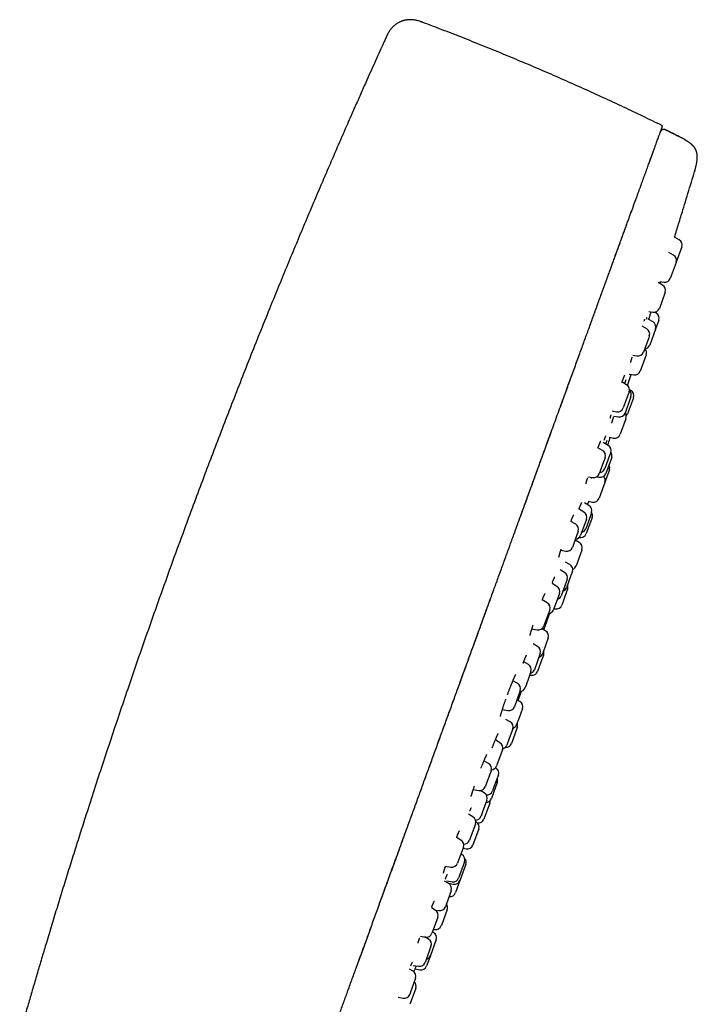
# Model space of a CAD drawing. Header units: millimetres. Extents: x 8 to 571, y 12 to 813.
# Tile 369 of 369: x 514 to 571, y 729 to 813. Entities that reach past the tile are written whole.
import ezdxf

# ---------------------------------------------------------------- set-up
doc = ezdxf.new("R2010")
doc.units = ezdxf.units.MM

msp = doc.modelspace()

# ---------------------------------------------------------------- linework, layer by layer
at = {"color": 7, "linetype": 'Continuous', "lineweight": 30}
for p, q in [((544.766, 811.264), (544.767, 811.268)), ((568.101, 803.222), (568.097, 803.21)), ((568.113, 803.255), (568.125, 803.28)), ((569.725, 802.805), (569.725, 802.806)), ((567.069, 800.385), (567.077, 800.407)), ((571.012, 799.865), (571.004, 799.846)), ((565.81, 796.927), (565.835, 796.995)), ((565.33, 795.609), (565.361, 795.694)), ((565.459, 795.962), (565.483, 796.028)), ((565.063, 794.875), (565.102, 794.981)), ((565.199, 795.247), (565.237, 795.352)), ((564.751, 794.017), (564.82, 794.206)), ((564.924, 794.493), (564.963, 794.598)), ((569.702, 794.064), (569.298, 794.297)), ((569.229, 792.762), (568.828, 792.993)), ((569.921, 793.457), (569.448, 792.158)), ((569.922, 793.46), (569.921, 793.457)), ((569.448, 792.158), (569.438, 792.13)), ((569.438, 792.13), (568.949, 790.785)), ((568.05, 790.524), (568.392, 790.464)), ((568.298, 790.206), (567.91, 790.43)), ((568.49, 789.525), (568.018, 788.229)), ((568.518, 789.602), (568.49, 789.525)), ((567.118, 787.968), (567.462, 787.908)), ((567.486, 787.076), (567.077, 787.32)), ((567.759, 787.825), (567.624, 787.906)), ((567.972, 787.225), (567.7, 786.476)), ((566.945, 786.487), (566.568, 786.705)), ((567.693, 786.458), (567.2, 785.103)), ((567.7, 786.476), (567.693, 786.458)), ((567.111, 785.736), (566.665, 784.51)), ((567.165, 785.883), (567.111, 785.736)), ((565.76, 784.25), (566.108, 784.189)), ((566.87, 784.198), (566.395, 782.893)), ((566.895, 784.266), (566.87, 784.198)), ((560.934, 783.53), (560.962, 783.606)), ((565.304, 781.676), (565.608, 782.609)), ((565.459, 782.633), (565.846, 782.57)), ((565.217, 781.741), (564.841, 781.958)), ((565.582, 781.241), (565.467, 781.306)), ((565.351, 780.9), (564.937, 779.764)), ((565.545, 780.556), (565.1, 779.333)), ((565.805, 780.628), (565.308, 779.261)), ((565.437, 781.137), (565.351, 780.9)), ((565.599, 780.706), (565.545, 780.556)), ((565.807, 780.634), (565.805, 780.628)), ((564.015, 779.507), (564.381, 779.443)), ((564.15, 779.075), (564.55, 779.01)), ((565.156, 778.844), (564.677, 777.528)), ((565.177, 778.901), (565.156, 778.844)), ((559.057, 778.374), (559.1, 778.492)), ((563.757, 777.276), (564.114, 777.208)), ((563.178, 776.138), (562.791, 776.362)), ((563.664, 776.574), (563.249, 776.822)), ((563.398, 775.534), (563.273, 775.191)), ((563.783, 775.716), (563.378, 774.601)), ((563.906, 775.41), (563.462, 774.191)), ((563.877, 775.974), (563.783, 775.716)), ((563.962, 775.564), (563.906, 775.41)), ((563.273, 775.191), (562.898, 774.162)), ((561.947, 773.91), (562.342, 773.84)), ((562.695, 773.909), (562.899, 773.871)), ((563.765, 774.496), (563.385, 773.453)), ((563.37, 773.412), (562.886, 772.081)), ((563.385, 773.453), (563.37, 773.412)), ((562.028, 771.476), (561.64, 771.694)), ((561.914, 771.54), (562.01, 771.822)), ((561.97, 771.83), (562.319, 771.761)), ((561.602, 770.908), (561.185, 771.157)), ((562.148, 770.579), (561.754, 769.496)), ((562.253, 770.869), (562.148, 770.579)), ((562.293, 770.451), (562.234, 770.29)), ((560.901, 769.882), (560.497, 770.115)), ((561.674, 769.92), (561.315, 768.935)), ((561.815, 770.308), (561.674, 769.92)), ((562.234, 770.29), (561.793, 769.078)), ((560.953, 768.816), (560.621, 767.905)), ((561.121, 769.278), (560.953, 768.816)), ((561.208, 768.762), (561.226, 768.759)), ((555.259, 767.937), (555.293, 768.032)), ((561.206, 768.319), (560.856, 768.513)), ((560.869, 768.506), (560.905, 768.611)), ((559.635, 767.659), (560.064, 767.584)), ((561.423, 767.683), (560.934, 766.338)), ((561.434, 767.71), (561.423, 767.683)), ((554.845, 766.799), (554.903, 766.959)), ((560.39, 766.46), (560.022, 766.662)), ((554.347, 765.431), (554.501, 765.854)), ((559.952, 765.773), (559.569, 765.988)), ((560.494, 765.508), (560.119, 764.478)), ((560.618, 765.851), (560.494, 765.508)), ((559.303, 764.592), (558.888, 764.84)), ((560.011, 764.709), (559.678, 763.793)), ((560.178, 765.166), (560.011, 764.709)), ((559.516, 763.992), (559.322, 763.458)), ((560.128, 764.124), (559.715, 762.988)), ((560.215, 764.361), (560.128, 764.124)), ((558.468, 763.198), (558.055, 763.437)), ((559.322, 763.458), (559.017, 762.619)), ((558.474, 762.005), (558.188, 761.221)), ((558.688, 762.594), (558.474, 762.005)), ((559.042, 762.69), (559.149, 762.669)), ((557.177, 760.98), (557.632, 760.9)), ((558.336, 760.817), (558.018, 760.992)), ((557.663, 759.484), (557.29, 759.694)), ((558.358, 759.641), (558.065, 758.836)), ((558.565, 760.208), (558.358, 759.641)), ((557.889, 758.877), (557.656, 758.237)), ((558.164, 758.726), (557.949, 758.137)), ((556.882, 757.943), (556.477, 758.185)), ((557.656, 758.237), (557.389, 757.504)), ((557.949, 758.137), (557.664, 757.353)), ((557.096, 757.343), (556.846, 756.656)), ((556.991, 757.054), (557.098, 757.034)), ((555.968, 756.328), (555.561, 756.563)), ((556.846, 756.656), (556.596, 755.97)), ((556.188, 755.724), (555.926, 755.005)), ((556.014, 754.887), (556.302, 755.674)), ((550.435, 754.685), (550.493, 754.844)), ((555.926, 755.005), (555.688, 754.351)), ((556.15, 754.813), (555.905, 754.947)), ((554.663, 754.112), (555.131, 754.03)), ((556.379, 754.203), (556.086, 753.398)), ((555.331, 753.076), (554.967, 753.28)), ((556.086, 753.398), (555.879, 752.831)), ((555.556, 752.469), (555.255, 751.643)), ((555.932, 752.594), (555.578, 751.623)), ((549.185, 751.25), (549.386, 751.803)), ((554.462, 751.294), (554.068, 751.529)), ((555.255, 751.643), (555.056, 751.096)), ((555.578, 751.623), (555.432, 751.221)), ((554.676, 750.693), (554.37, 749.854)), ((553.49, 749.52), (553.1, 749.745)), ((554.37, 749.854), (554.176, 749.32)), ((553.71, 748.916), (553.401, 748.068)), ((554.096, 749.17), (554.091, 749.173)), ((553.401, 748.068), (553.21, 747.543)), ((554.228, 747.912), (553.768, 746.648)), ((554.325, 748.561), (553.951, 747.531)), ((552.186, 747.304), (552.653, 747.222)), ((553.128, 747.023), (552.784, 747.216)), ((553.951, 747.531), (553.826, 747.188)), ((547.292, 746.05), (547.347, 746.199)), ((553.353, 746.416), (552.988, 745.414)), ((553.592, 746.167), (553.093, 744.794)), ((553.768, 746.648), (553.728, 746.54)), ((552.988, 745.414), (552.854, 745.043)), ((546.909, 744.997), (546.968, 745.159)), ((552.163, 744.978), (551.783, 745.205)), ((552.422, 744.57), (552.406, 744.579)), ((552.377, 744.377), (552.019, 743.393)), ((552.651, 743.961), (552.21, 742.748)), ((551.124, 743.02), (550.762, 743.229)), ((552.019, 743.393), (551.877, 743.004)), ((552.21, 742.748), (552.151, 742.588)), ((551.344, 742.416), (550.99, 741.445)), ((551.31, 742.323), (551.585, 742.268)), ((550.99, 741.445), (550.844, 741.044)), ((551.443, 741.169), (551.023, 740.014)), ((551.218, 741.776), (551.129, 741.826)), ((549.838, 740.801), (550.288, 740.722)), ((551.558, 740.958), (551.074, 739.627)), ((550.101, 739.312), (549.738, 739.529)), ((549.943, 739.558), (550.381, 739.475)), ((551.059, 739.585), (550.679, 738.543)), ((551.023, 740.014), (550.944, 739.796)), ((551.074, 739.627), (551.059, 739.585)), ((550.315, 738.711), (549.909, 737.597)), ((550.086, 739.346), (550.492, 739.266)), ((550.112, 739.303), (550.126, 739.338)), ((548.956, 737.064), (548.624, 737.256)), ((548.951, 737.067), (549.266, 737.016)), ((549.968, 737.115), (549.504, 735.842)), ((549.909, 737.597), (549.815, 737.339)), ((549.176, 736.46), (548.781, 735.375)), ((543.403, 735.363), (543.52, 735.686)), ((548.781, 735.375), (548.676, 735.087)), ((548.811, 735.163), (548.722, 735.213)), ((548.805, 735.441), (548.905, 735.422)), ((549.504, 735.842), (549.468, 735.742)), ((543.202, 734.811), (543.228, 734.884)), ((547.687, 734.842), (548.12, 734.766)), ((548.379, 734.58), (548.047, 734.779)), ((549.036, 734.556), (548.546, 733.208)), ((548.593, 733.98), (548.147, 732.757)), ((542.495, 732.868), (542.604, 733.168)), ((548.147, 732.757), (548.093, 732.607)), ((548.537, 733.183), (548.218, 732.308)), ((548.546, 733.208), (548.537, 733.183)), ((542.363, 732.506), (542.403, 732.616)), ((547.064, 731.866), (546.752, 732.046)), ((547.067, 732.361), (547.544, 732.284)), ((547.245, 732.066), (547.655, 731.988)), ((547.284, 731.262), (546.853, 730.079)), ((547.297, 730.42), (546.822, 729.115)), ((545.802, 729.643), (546.228, 729.568)), ((546.853, 730.079), (546.784, 729.889)), ((546.822, 729.115), (546.797, 729.047))]:
    msp.add_line(p, q, dxfattribs=at)
for centre, radius, start, end in [((466.408, 595.436), 231.703, 63.51678, 63.84936), ((569.452, 793.631), 0.5, 340, 60), ((568.979, 792.329), 0.5, 340, 60), ((568.479, 790.956), 0.5, 260, 340), ((568.048, 789.773), 0.5, 340, 60), ((567.549, 788.4), 0.5, 260, 340), ((567.502, 787.396), 0.5, 340, 59.15568), ((566.695, 786.054), 0.5, 340, 60), ((567.23, 786.647), 0.5, 340, 59.15568), ((566.425, 784.437), 0.5, 340, 46.42182), ((566.73, 785.274), 0.5, 277.00117, 340), ((566.195, 784.681), 0.5, 260, 340), ((565.926, 783.064), 0.5, 260.84432, 340), ((564.967, 781.308), 0.5, 340, 60), ((565.13, 780.877), 0.5, 340, 48.05476), ((565.338, 780.805), 0.5, 340, 60.72539), ((564.468, 779.935), 0.5, 260, 340), ((564.63, 779.504), 0.5, 260.84432, 340), ((564.707, 779.072), 0.5, 340, 35.9442), ((564.838, 779.432), 0.5, 317.46094, 340), ((564.207, 777.699), 0.5, 259.27461, 340), ((563.407, 776.145), 0.5, 340, 59.15568), ((562.928, 775.705), 0.5, 340, 60), ((563.492, 775.735), 0.5, 340, 36.44326), ((562.908, 774.772), 0.5, 273.57818, 340), ((563.295, 774.667), 0.5, 340, 30.20818), ((562.428, 774.333), 0.5, 260, 340), ((562.992, 774.362), 0.5, 259.27461, 340), ((562.916, 773.624), 0.5, 340, 41.89475), ((562.416, 772.252), 0.5, 258.81619, 340), ((561.783, 771.04), 0.5, 340, 60.72539), ((561.345, 770.479), 0.5, 340, 59.15568), ((561.823, 770.622), 0.5, 340, 30.21154), ((560.651, 769.449), 0.5, 340, 60), ((560.845, 769.106), 0.5, 273.57818, 340), ((561.323, 769.249), 0.5, 258.81619, 340), ((561.284, 769.667), 0.5, 284.0558, 340), ((560.151, 768.076), 0.5, 260, 340), ((560.964, 767.881), 0.5, 340, 61.01859), ((560.149, 766.022), 0.5, 340, 61.18381), ((560.464, 766.509), 0.5, 291.60079, 340), ((559.708, 765.337), 0.5, 340, 60.72539), ((559.046, 764.163), 0.5, 340, 59.15568), ((559.745, 764.532), 0.5, 340, 22.26858), ((559.208, 763.964), 0.5, 284.0558, 340), ((559.649, 764.649), 0.5, 289.79182, 340), ((558.218, 762.765), 0.5, 340, 60), ((559.245, 763.159), 0.5, 258.98141, 340), ((558.547, 762.79), 0.5, 273.57818, 340), ((557.719, 761.392), 0.5, 260, 340), ((558.095, 760.379), 0.5, 340, 61.18381), ((557.419, 759.048), 0.5, 340, 60.72539), ((557.595, 759.007), 0.5, 289.79182, 340), ((557.694, 758.897), 0.5, 340, 22.26858), ((556.626, 757.514), 0.5, 340, 59.15568), ((556.919, 757.675), 0.5, 284.0558, 340), ((557.194, 757.524), 0.5, 258.98141, 340), ((555.718, 755.895), 0.5, 340, 60), ((556.126, 756.141), 0.5, 273.57818, 340), ((555.909, 754.374), 0.5, 340, 61.18381), ((555.218, 754.522), 0.5, 260, 340), ((555.086, 752.64), 0.5, 340, 60.72539), ((555.41, 753.002), 0.5, 289.19586, 340), ((555.462, 752.765), 0.5, 340, 22.26858), ((554.206, 750.864), 0.5, 340, 59.15568), ((554.962, 751.392), 0.5, 265.1502, 340), ((554.587, 751.267), 0.5, 282.95873, 340), ((553.24, 749.087), 0.5, 340, 60), ((553.706, 749.491), 0.5, 272.80073, 340), ((553.855, 748.732), 0.5, 340, 61.18381), ((553.758, 748.083), 0.5, 340, 22.26858), ((552.74, 747.714), 0.5, 260, 340), ((552.883, 746.587), 0.5, 340, 60.72539), ((553.356, 747.359), 0.5, 263.72665, 340), ((553.258, 746.711), 0.5, 272.33368, 340), ((553.123, 746.338), 0.5, 340, 3.3554), ((551.907, 744.548), 0.5, 340, 59.15568), ((552.384, 745.214), 0.5, 269.42747, 340), ((552.181, 744.132), 0.5, 340, 61.18381), ((552.623, 744.965), 0.5, 261.46231, 340), ((550.874, 742.587), 0.5, 340, 60), ((551.407, 743.175), 0.5, 265.24366, 340), ((551.682, 742.759), 0.5, 258.81619, 340), ((550.973, 741.34), 0.5, 340, 60.72539), ((551.088, 741.129), 0.5, 340, 42.54492), ((550.374, 741.215), 0.5, 260, 340), ((550.474, 739.967), 0.5, 259.27461, 340), ((550.589, 739.756), 0.5, 258.81619, 340), ((549.845, 738.882), 0.5, 340, 59.15568), ((550.209, 738.714), 0.5, 261.53696, 340), ((548.706, 736.631), 0.5, 340, 60), ((549.345, 737.51), 0.5, 260.84432, 340), ((549.498, 737.286), 0.5, 340, 35.9442), ((548.998, 735.913), 0.5, 259.27461, 340), ((548.207, 735.258), 0.5, 260, 340), ((548.123, 734.151), 0.5, 340, 59.15568), ((548.567, 734.727), 0.5, 340, 60.72539), ((548.067, 733.354), 0.5, 284.0558, 340), ((546.814, 731.433), 0.5, 340, 60), ((547.623, 732.778), 0.5, 260.84432, 340), ((547.748, 732.479), 0.5, 259.27461, 340), ((546.827, 730.591), 0.5, 340, 46.42182), ((546.315, 730.06), 0.5, 260, 340)]:
    msp.add_arc(centre, radius, start, end, dxfattribs=at)
for points, knots in [([(547.912, 812.545), (547.897, 812.55), (547.872, 812.559), (547.839, 812.572), (547.815, 812.581), (547.794, 812.588), (547.753, 812.603), (547.668, 812.633), (547.544, 812.674), (547.399, 812.714), (547.257, 812.745), (547.115, 812.767), (546.975, 812.78), (546.833, 812.784), (546.692, 812.779), (546.569, 812.766), (546.464, 812.75), (546.375, 812.732), (546.281, 812.709), (546.186, 812.681), (546.091, 812.648), (545.997, 812.611), (545.898, 812.566), (545.796, 812.513), (545.692, 812.451), (545.585, 812.38), (545.479, 812.298), (545.375, 812.206), (545.272, 812.102), (545.175, 811.988), (545.082, 811.862), (544.996, 811.727), (544.915, 811.582), (544.84, 811.428), (544.792, 811.322), (544.767, 811.268)], [0, 0, 0, 0, 0.011915, 0.020946, 0.027166, 0.032602, 0.038174, 0.061102, 0.102309, 0.139759, 0.178562, 0.215037, 0.251837, 0.288632, 0.325394, 0.362077, 0.38494, 0.40781, 0.432745, 0.460658, 0.485121, 0.511457, 0.539631, 0.569596, 0.601291, 0.634646, 0.669583, 0.706023, 0.743896, 0.783146, 0.823744, 0.865686, 0.909, 0.953739, 1, 1, 1, 1]), ([(568.215, 803.796), (567.696, 804.049), (566.617, 804.574), (564.971, 805.354), (563.279, 806.14), (561.58, 806.913), (559.875, 807.672), (558.164, 808.417), (556.448, 809.148), (554.725, 809.866), (552.997, 810.57), (551.263, 811.259), (549.568, 811.919), (548.449, 812.341), (547.911, 812.544)], [0, 0, 0, 0, 0.078345, 0.162703, 0.247071, 0.331447, 0.415826, 0.500208, 0.584588, 0.668964, 0.753334, 0.837694, 0.922043, 1, 1, 1, 1]), ([(544.767, 811.268), (544.718, 811.159), (544.542, 810.77), (544.241, 810.105), (543.867, 809.274), (543.497, 808.449), (543.092, 807.544), (542.654, 806.56), (542.182, 805.496), (541.661, 804.314), (541.09, 803.011), (540.469, 801.584), (539.848, 800.147), (539.188, 798.606), (538.488, 796.962), (537.752, 795.216), (537.019, 793.463), (536.291, 791.707), (535.57, 789.952), (534.809, 788.083), (534.01, 786.103), (533.175, 784.007), (532.348, 781.913), (531.529, 779.815), (530.722, 777.726), (529.927, 775.644), (529.142, 773.568), (528.364, 771.488), (527.517, 769.198), (526.605, 766.698), (525.631, 763.988), (524.67, 761.276), (523.723, 758.562), (522.856, 756.042), (522.067, 753.715), (521.351, 751.581), (520.643, 749.441), (519.941, 747.293), (519.311, 745.341), (518.751, 743.587), (518.259, 742.034), (517.772, 740.479), (517.289, 738.924), (516.812, 737.372), (516.34, 735.825), (515.909, 734.395), (515.516, 733.082), (515.16, 731.884), (514.808, 730.689), (514.459, 729.494), (514.112, 728.296), (513.827, 727.309), (513.66, 726.721), (513.606, 726.535)], [0, 0, 0, 0, 0.00398, 0.014152, 0.024236, 0.034243, 0.044185, 0.057126, 0.07, 0.082835, 0.100008, 0.11722, 0.134533, 0.151971, 0.172862, 0.193852, 0.214895, 0.235946, 0.256957, 0.277891, 0.302915, 0.327865, 0.352775, 0.377679, 0.402609, 0.427133, 0.451689, 0.476268, 0.500863, 0.532744, 0.564619, 0.596472, 0.628283, 0.660035, 0.684943, 0.709848, 0.734782, 0.75978, 0.784874, 0.802871, 0.820906, 0.838952, 0.856979, 0.874958, 0.89286, 0.910657, 0.924549, 0.938368, 0.952145, 0.965914, 0.979706, 0.993553, 1, 1, 1, 1]), ([(553.533, 763.197), (553.666, 763.56), (553.922, 764.264), (554.302, 765.309), (554.674, 766.33), (555.045, 767.35), (555.416, 768.37), (555.787, 769.389), (556.168, 770.437), (556.56, 771.513), (556.962, 772.618), (557.364, 773.721), (557.765, 774.823), (558.119, 775.796), (558.426, 776.64), (558.688, 777.358), (558.948, 778.075), (559.208, 778.789), (559.467, 779.5), (559.713, 780.176), (559.946, 780.815), (560.165, 781.417), (560.384, 782.018), (560.601, 782.615), (560.817, 783.209), (561.032, 783.8), (561.24, 784.37), (561.44, 784.92), (561.633, 785.451), (561.825, 785.977), (562.015, 786.499), (562.203, 787.016), (562.386, 787.52), (562.565, 788.011), (562.739, 788.49), (562.911, 788.963), (563.082, 789.43), (563.25, 789.892), (563.415, 790.347), (563.579, 790.796), (563.742, 791.246), (563.906, 791.695), (564.069, 792.143), (564.229, 792.583), (564.386, 793.015), (564.54, 793.437), (564.69, 793.85), (564.837, 794.254), (564.98, 794.647), (565.12, 795.031), (565.256, 795.404), (565.388, 795.767), (565.514, 796.114), (565.634, 796.444), (565.749, 796.759), (565.86, 797.065), (565.968, 797.361), (566.071, 797.645), (566.17, 797.916), (566.265, 798.176), (566.356, 798.426), (566.444, 798.669), (566.529, 798.902), (566.616, 799.14), (566.704, 799.382), (566.792, 799.624), (566.876, 799.856), (566.957, 800.078), (567.035, 800.291), (567.109, 800.495), (567.179, 800.688), (567.246, 800.872), (567.309, 801.046), (567.369, 801.21), (567.429, 801.374), (567.488, 801.537), (567.546, 801.697), (567.6, 801.845), (567.651, 801.984), (567.698, 802.114), (567.752, 802.263), (567.812, 802.426), (567.874, 802.598), (567.932, 802.756), (567.984, 802.899), (568.031, 803.029), (568.074, 803.147), (568.112, 803.253), (568.147, 803.346), (568.176, 803.428), (568.201, 803.496), (568.221, 803.551), (568.237, 803.595), (568.249, 803.629), (568.258, 803.653), (568.264, 803.668), (568.264, 803.67), (568.265, 803.671)], [0, 0, 0, 0, 0.015436, 0.029916, 0.044398, 0.058881, 0.073365, 0.087849, 0.102332, 0.118097, 0.133862, 0.149627, 0.165391, 0.181155, 0.191477, 0.201799, 0.212121, 0.222445, 0.232768, 0.243089, 0.251936, 0.260781, 0.269626, 0.278472, 0.287321, 0.29617, 0.305019, 0.31313, 0.321239, 0.329348, 0.337456, 0.345566, 0.353677, 0.361419, 0.369162, 0.376905, 0.384646, 0.392387, 0.400126, 0.407866, 0.415608, 0.423719, 0.431831, 0.439942, 0.448054, 0.456166, 0.464279, 0.472391, 0.4805, 0.488608, 0.496714, 0.504821, 0.512929, 0.520573, 0.528219, 0.535866, 0.543514, 0.551162, 0.558522, 0.565881, 0.573241, 0.5806, 0.587958, 0.595315, 0.603984, 0.612651, 0.62132, 0.629989, 0.638836, 0.647683, 0.65653, 0.665377, 0.674222, 0.68307, 0.691918, 0.702242, 0.712567, 0.722891, 0.733212, 0.743531, 0.753852, 0.77007, 0.786289, 0.802508, 0.818308, 0.834112, 0.849915, 0.865715, 0.881513, 0.89731, 0.913108, 0.92759, 0.942071, 0.956554, 0.971036, 0.985519, 1, 1, 1, 1]), ([(568.527, 803.42), (568.509, 803.427), (568.475, 803.442), (568.423, 803.45), (568.376, 803.451), (568.337, 803.446), (568.305, 803.437), (568.28, 803.428), (568.261, 803.419), (568.247, 803.412), (568.237, 803.406), (568.229, 803.401), (568.222, 803.396), (568.212, 803.389), (568.201, 803.38), (568.188, 803.369), (568.177, 803.357), (568.165, 803.345), (568.155, 803.332), (568.146, 803.319), (568.138, 803.306), (568.13, 803.293), (568.126, 803.285), (568.124, 803.281)], [0, 0, 0, 0, 0.059024, 0.113849, 0.162619, 0.204012, 0.237323, 0.264426, 0.286144, 0.302448, 0.313388, 0.322274, 0.331787, 0.342447, 0.368541, 0.402392, 0.451563, 0.512464, 0.58539, 0.670514, 0.767946, 0.877757, 1, 1, 1, 1]), ([(568.264, 803.669), (568.266, 803.674), (568.27, 803.686), (568.274, 803.704), (568.274, 803.724), (568.269, 803.744), (568.26, 803.762), (568.247, 803.777), (568.232, 803.789), (568.221, 803.794), (568.215, 803.797)], [0, 0, 0, 0, 0.117952, 0.239297, 0.36634, 0.498111, 0.630489, 0.758928, 0.881561, 1, 1, 1, 1]), ([(569.738, 802.815), (569.535, 802.916), (569.131, 803.117), (568.727, 803.316), (568.526, 803.415)], [0, 0, 0, 0, 0.503183, 1, 1, 1, 1]), ([(571.009, 799.86), (571.021, 799.898), (571.043, 799.973), (571.073, 800.081), (571.1, 800.181), (571.124, 800.274), (571.146, 800.368), (571.167, 800.463), (571.187, 800.559), (571.204, 800.656), (571.219, 800.753), (571.231, 800.851), (571.238, 800.94), (571.243, 801.02), (571.245, 801.101), (571.243, 801.183), (571.237, 801.265), (571.229, 801.337), (571.219, 801.399), (571.208, 801.454), (571.195, 801.503), (571.18, 801.555), (571.16, 801.614), (571.132, 801.683), (571.099, 801.751), (571.062, 801.817), (571.021, 801.88), (570.972, 801.948), (570.921, 802.01), (570.869, 802.066), (570.818, 802.118), (570.761, 802.171), (570.696, 802.228), (570.623, 802.286), (570.545, 802.345), (570.463, 802.402), (570.376, 802.46), (570.278, 802.521), (570.178, 802.58), (570.075, 802.639), (569.97, 802.696), (569.855, 802.757), (569.773, 802.798), (569.731, 802.819)], [0, 0, 0, 0, 0.032899, 0.06313, 0.090995, 0.116755, 0.140632, 0.169373, 0.195584, 0.219575, 0.24918, 0.275688, 0.299544, 0.321108, 0.340674, 0.365633, 0.387565, 0.406891, 0.423927, 0.438908, 0.452007, 0.46525, 0.482817, 0.502713, 0.525089, 0.543671, 0.564004, 0.586355, 0.611086, 0.629126, 0.648607, 0.669739, 0.692772, 0.718008, 0.745807, 0.771459, 0.799543, 0.830433, 0.864578, 0.894044, 0.926174, 0.961343, 1, 1, 1, 1]), ([(571.012, 799.865), (571.025, 799.911), (571.051, 799.998), (571.086, 800.125), (571.117, 800.243), (571.144, 800.354), (571.167, 800.458), (571.187, 800.556), (571.204, 800.649), (571.22, 800.752), (571.234, 800.863), (571.244, 800.983), (571.247, 801.094), (571.245, 801.204), (571.236, 801.314), (571.219, 801.424), (571.194, 801.527), (571.161, 801.626), (571.121, 801.72), (571.074, 801.807), (571.023, 801.888), (570.967, 801.963), (570.904, 802.038), (570.833, 802.112), (570.754, 802.187), (570.664, 802.263), (570.572, 802.333), (570.478, 802.4), (570.384, 802.462), (570.281, 802.527), (570.176, 802.589), (570.071, 802.648), (569.967, 802.705), (569.853, 802.765), (569.774, 802.804), (569.733, 802.825)], [0, 0, 0, 0, 0.038295, 0.073771, 0.10674, 0.137473, 0.166206, 0.193147, 0.21848, 0.242366, 0.277326, 0.309571, 0.339533, 0.367595, 0.398999, 0.428727, 0.457278, 0.485122, 0.51272, 0.540528, 0.564882, 0.590022, 0.616258, 0.643911, 0.673331, 0.704898, 0.739041, 0.767392, 0.797816, 0.830604, 0.866091, 0.896121, 0.928276, 0.962807, 1, 1, 1, 1]), ([(567.12, 800.525), (567.127, 800.546), (567.157, 800.629), (567.206, 800.762), (567.265, 800.925), (567.321, 801.077), (567.369, 801.211), (567.398, 801.29), (567.41, 801.324)], [0, 0, 0, 0, 0.06838, 0.26339, 0.458565, 0.653932, 0.84951, 1, 1, 1, 1]), ([(569.312, 794.289), (569.428, 794.666), (569.665, 795.438), (569.997, 796.521), (570.308, 797.543), (570.595, 798.488), (570.83, 799.263), (570.969, 799.723), (571.011, 799.866)], [0, 0, 0, 0, 0.203082, 0.415284, 0.583266, 0.752628, 0.923624, 1, 1, 1, 1]), ([(565.919, 797.226), (565.931, 797.26), (565.977, 797.385), (566.02, 797.503), (566.051, 797.589)], [0, 0, 0, 0, 0.270153, 1, 1, 1, 1]), ([(565.583, 796.304), (565.592, 796.328), (565.639, 796.458), (565.685, 796.582), (565.721, 796.683)], [0, 0, 0, 0, 0.1836555, 1, 1, 1, 1]), ([(562.141, 786.845), (562.199, 787.006), (562.32, 787.339), (562.502, 787.838), (562.686, 788.343), (562.867, 788.842), (563.046, 789.334), (563.223, 789.819), (563.398, 790.299), (563.57, 790.772), (563.735, 791.225), (563.893, 791.659), (564.043, 792.073), (564.191, 792.48), (564.337, 792.879), (564.479, 793.269), (564.592, 793.579), (564.656, 793.756), (564.676, 793.81)], [0, 0, 0, 0, 0.06253, 0.12981, 0.19702, 0.264189, 0.331349, 0.398532, 0.465797, 0.533271, 0.600912, 0.663013, 0.725159, 0.787308, 0.849416, 0.911441, 0.973345, 1, 1, 1, 1]), ([(568.08, 790.332), (568.086, 790.351), (568.104, 790.41), (568.123, 790.469), (568.135, 790.509)], [0, 0, 0, 0, 0.31544, 1, 1, 1, 1]), ([(566.73, 787.152), (566.736, 787.166), (566.747, 787.196), (566.761, 787.231), (566.772, 787.26), (566.781, 787.282), (566.788, 787.298), (566.792, 787.308), (566.795, 787.314), (566.796, 787.317), (566.796, 787.316), (566.796, 787.316)], [0, 0, 0, 0, 0.166666, 0.328317, 0.476347, 0.610737, 0.731477, 0.821672, 0.906527, 0.990054, 1, 1, 1, 1]), ([(566.935, 787.335), (566.935, 787.335), (566.935, 787.334), (566.936, 787.335), (566.936, 787.338), (566.937, 787.342), (566.939, 787.348), (566.94, 787.354), (566.942, 787.361), (566.944, 787.368), (566.946, 787.376), (566.948, 787.384), (566.952, 787.4), (566.959, 787.426), (566.967, 787.453), (566.971, 787.467)], [0, 0, 0, 0, 0.005601, 0.087466, 0.162282, 0.260753, 0.343193, 0.409488, 0.459942, 0.506319, 0.554383, 0.604136, 0.655577, 0.828208, 1, 1, 1, 1]), ([(567.116, 787.297), (567.119, 787.304), (567.136, 787.357), (567.165, 787.451), (567.206, 787.577), (567.244, 787.697), (567.281, 787.812), (567.306, 787.891), (567.318, 787.929), (567.319, 787.933)], [0, 0, 0, 0, 0.031794, 0.230971, 0.41845, 0.606619, 0.79508, 0.983377, 1, 1, 1, 1]), ([(561.133, 784.077), (561.141, 784.098), (561.166, 784.168), (561.192, 784.238), (561.209, 784.287)], [0, 0, 0, 0, 0.3001969, 1, 1, 1, 1]), ([(565.582, 783.623), (565.582, 783.624), (565.582, 783.624), (565.583, 783.629), (565.585, 783.637), (565.587, 783.648), (565.591, 783.664), (565.596, 783.683), (565.602, 783.708), (565.61, 783.738), (565.62, 783.775), (565.632, 783.818), (565.646, 783.866), (565.66, 783.916), (565.675, 783.965), (565.689, 784.016), (565.7, 784.051), (565.705, 784.069)], [0, 0, 0, 0, 0.044354, 0.102449, 0.154541, 0.200572, 0.251942, 0.309924, 0.375147, 0.447612, 0.52731, 0.614113, 0.700383, 0.781487, 0.857412, 0.928157, 1, 1, 1, 1]), ([(560.114, 781.278), (560.116, 781.282), (560.202, 781.52), (560.354, 781.937), (560.57, 782.53), (560.701, 782.889), (560.766, 783.069)], [0, 0, 0, 0, 0.007892, 0.393697, 0.696835, 1, 1, 1, 1]), ([(564.837, 781.946), (564.843, 781.962), (564.857, 782.002), (564.88, 782.063), (564.905, 782.131), (564.93, 782.198), (564.955, 782.263), (564.979, 782.326), (565.002, 782.384), (565.022, 782.433), (565.037, 782.47), (565.048, 782.496), (565.056, 782.515), (565.062, 782.528), (565.066, 782.536), (565.069, 782.543), (565.071, 782.549), (565.073, 782.553), (565.074, 782.555), (565.075, 782.556), (565.075, 782.556)], [0, 0, 0, 0, 0.0457927, 0.1148579, 0.1879883, 0.2651891, 0.3464657, 0.4318248, 0.520912, 0.6055298, 0.6822868, 0.7344766, 0.7822838, 0.8257085, 0.8492469, 0.8719814, 0.9000981, 0.9350201, 0.9659937, 1, 1, 1, 1]), ([(565.1, 781.906), (565.101, 781.908), (565.109, 781.931), (565.123, 781.968), (565.14, 782.011), (565.152, 782.043), (565.161, 782.066), (565.169, 782.085), (565.175, 782.101), (565.18, 782.113), (565.185, 782.125), (565.189, 782.133), (565.191, 782.139), (565.193, 782.143), (565.194, 782.145), (565.194, 782.144), (565.194, 782.144)], [0, 0, 0, 0, 0.014175, 0.161947, 0.296346, 0.384158, 0.465135, 0.53927, 0.606557, 0.666991, 0.720687, 0.780475, 0.844951, 0.920716, 0.99647, 1, 1, 1, 1]), ([(559.583, 779.817), (559.592, 779.842), (559.686, 780.102), (559.781, 780.363), (559.866, 780.597), (559.867, 780.598)], [0, 0, 0, 0, 0.097165, 0.99501, 1, 1, 1, 1]), ([(563.844, 778.893), (563.844, 778.893), (563.844, 778.893), (563.845, 778.9), (563.846, 778.907), (563.848, 778.916), (563.85, 778.925), (563.852, 778.935), (563.856, 778.952), (563.864, 778.981), (563.876, 779.027), (563.891, 779.086), (563.905, 779.135), (563.914, 779.167), (563.916, 779.175)], [0, 0, 0, 0, 0.051867, 0.129252, 0.197501, 0.25651, 0.306209, 0.34795, 0.389942, 0.515998, 0.65449, 0.804827, 0.953845, 1, 1, 1, 1]), ([(563.973, 778.465), (563.973, 778.465), (563.973, 778.464), (563.974, 778.467), (563.975, 778.472), (563.977, 778.48), (563.98, 778.49), (563.983, 778.504), (563.987, 778.519), (563.991, 778.535), (563.996, 778.555), (564.002, 778.577), (564.01, 778.607), (564.021, 778.644), (564.034, 778.69), (564.049, 778.739), (564.063, 778.788), (564.079, 778.843), (564.097, 778.903), (564.116, 778.963), (564.128, 779.002), (564.133, 779.018)], [0, 0, 0, 0, 0.005777, 0.050761, 0.102076, 0.147912, 0.192155, 0.229238, 0.267666, 0.308714, 0.352383, 0.398671, 0.447574, 0.520417, 0.595799, 0.667115, 0.734018, 0.796505, 0.876563, 0.947984, 1, 1, 1, 1]), ([(555.666, 769.056), (555.666, 769.057), (555.791, 769.399), (556.04, 770.083), (556.413, 771.108), (556.786, 772.133), (557.159, 773.158), (557.531, 774.18), (557.86, 775.084), (558.146, 775.869), (558.388, 776.536), (558.621, 777.176), (558.773, 777.593), (558.845, 777.789)], [0, 0, 0, 0, 0.000054, 0.116868, 0.233809, 0.350845, 0.467944, 0.585074, 0.702202, 0.778877, 0.85553, 0.932155, 1, 1, 1, 1]), ([(563.321, 777.015), (563.326, 777.028), (563.339, 777.062), (563.359, 777.116), (563.382, 777.174), (563.402, 777.225), (563.419, 777.267), (563.431, 777.297), (563.441, 777.32), (563.449, 777.339), (563.455, 777.354), (563.46, 777.365), (563.463, 777.373), (563.467, 777.38), (563.47, 777.388), (563.473, 777.394), (563.474, 777.397), (563.474, 777.397), (563.474, 777.397)], [0, 0, 0, 0, 0.0589449, 0.1584714, 0.272676, 0.3755333, 0.4670182, 0.5471051, 0.5999717, 0.6563023, 0.7195659, 0.7517956, 0.7855647, 0.8208731, 0.8584671, 0.9048952, 0.9583861, 1, 1, 1, 1]), ([(563.624, 776.598), (563.643, 776.654), (563.717, 776.874), (563.79, 777.095), (563.845, 777.259)], [0, 0, 0, 0, 0.255131, 1, 1, 1, 1]), ([(562.785, 776.346), (562.788, 776.352), (562.8, 776.386), (562.822, 776.442), (562.848, 776.511), (562.874, 776.577), (562.899, 776.639), (562.922, 776.696), (562.941, 776.744), (562.958, 776.785), (562.973, 776.821), (562.987, 776.853), (563, 776.883), (563.011, 776.905), (563.018, 776.92), (563.024, 776.932), (563.027, 776.937), (563.027, 776.937), (563.026, 776.937)], [0, 0, 0, 0, 0.020617, 0.102087, 0.179226, 0.252032, 0.336933, 0.415045, 0.486354, 0.551389, 0.615603, 0.680418, 0.74585, 0.814873, 0.864346, 0.916783, 0.976155, 1, 1, 1, 1]), ([(563.46, 776.696), (563.465, 776.711), (563.477, 776.743), (563.495, 776.789), (563.512, 776.835), (563.527, 776.875), (563.54, 776.908), (563.55, 776.934), (563.559, 776.956), (563.566, 776.972), (563.571, 776.985), (563.575, 776.994), (563.577, 777), (563.579, 777.002), (563.578, 777.002), (563.578, 777.002)], [0, 0, 0, 0, 0.0864175, 0.1879974, 0.2957414, 0.4003543, 0.4958868, 0.5823651, 0.6598129, 0.7282529, 0.7915136, 0.8514243, 0.9189367, 0.9931678, 1, 1, 1, 1]), ([(561.782, 773.311), (561.782, 773.312), (561.782, 773.313), (561.784, 773.322), (561.786, 773.333), (561.789, 773.346), (561.793, 773.363), (561.798, 773.387), (561.806, 773.417), (561.814, 773.449), (561.822, 773.479), (561.83, 773.509), (561.839, 773.54), (561.849, 773.578), (561.862, 773.622), (561.877, 773.673), (561.894, 773.733), (561.908, 773.778), (561.915, 773.803)], [0, 0, 0, 0, 0.050286, 0.105385, 0.158511, 0.209637, 0.258743, 0.336117, 0.408283, 0.475271, 0.537334, 0.582459, 0.634458, 0.693328, 0.75906, 0.831643, 0.907505, 1, 1, 1, 1]), ([(562.24, 773.751), (562.24, 773.751), (562.241, 773.752), (562.241, 773.753), (562.241, 773.755), (562.242, 773.758), (562.243, 773.762), (562.244, 773.766), (562.246, 773.774), (562.249, 773.789), (562.255, 773.814), (562.26, 773.835), (562.264, 773.85), (562.265, 773.854)], [0, 0, 0, 0, 0.0731409, 0.1516578, 0.2335021, 0.2966777, 0.3418859, 0.3829578, 0.4249827, 0.5992775, 0.7673019, 0.9387322, 1, 1, 1, 1]), ([(561.186, 771.16), (561.189, 771.167), (561.201, 771.199), (561.222, 771.254), (561.251, 771.327), (561.278, 771.397), (561.304, 771.462), (561.327, 771.518), (561.346, 771.564), (561.362, 771.603), (561.376, 771.635), (561.388, 771.662), (561.396, 771.68), (561.403, 771.694), (561.408, 771.704), (561.412, 771.712), (561.415, 771.717), (561.416, 771.721), (561.416, 771.721), (561.416, 771.721)], [0, 0, 0, 0, 0.019341, 0.102418, 0.181749, 0.275638, 0.363671, 0.445846, 0.522157, 0.592606, 0.658283, 0.719835, 0.77729, 0.813335, 0.852537, 0.899702, 0.940247, 0.984429, 1, 1, 1, 1]), ([(560.495, 770.112), (560.498, 770.118), (560.51, 770.149), (560.53, 770.2), (560.557, 770.266), (560.581, 770.326), (560.604, 770.381), (560.623, 770.428), (560.638, 770.462), (560.648, 770.485), (560.654, 770.499), (560.66, 770.513), (560.666, 770.527), (560.673, 770.543), (560.682, 770.562), (560.694, 770.588), (560.707, 770.616), (560.719, 770.641), (560.728, 770.659), (560.735, 770.671), (560.737, 770.675), (560.737, 770.675), (560.737, 770.674)], [0, 0, 0, 0, 0.0193302, 0.097118, 0.1700096, 0.2458444, 0.3155522, 0.3791286, 0.4368246, 0.461023, 0.4841362, 0.5061635, 0.5279552, 0.5569541, 0.59487, 0.6416579, 0.7223259, 0.795637, 0.8614835, 0.9220958, 0.9858876, 1, 1, 1, 1]), ([(559.475, 767.074), (559.475, 767.074), (559.475, 767.073), (559.476, 767.077), (559.477, 767.086), (559.479, 767.096), (559.481, 767.105), (559.483, 767.115), (559.486, 767.126), (559.489, 767.141), (559.494, 767.161), (559.5, 767.185), (559.506, 767.212), (559.513, 767.238), (559.519, 767.261), (559.524, 767.279), (559.53, 767.301), (559.538, 767.33), (559.55, 767.372), (559.565, 767.423), (559.582, 767.482), (559.602, 767.548), (559.625, 767.624), (559.646, 767.694), (559.66, 767.74), (559.665, 767.756)], [0, 0, 0, 0, 0.006771, 0.047854, 0.091778, 0.128773, 0.158785, 0.182513, 0.20746, 0.243136, 0.283819, 0.329525, 0.378242, 0.420535, 0.455187, 0.482178, 0.501835, 0.546738, 0.599243, 0.658853, 0.724269, 0.795435, 0.872379, 0.95514, 1, 1, 1, 1]), ([(558.903, 764.878), (558.915, 764.907), (558.932, 764.951), (558.954, 765.006), (558.971, 765.047), (558.987, 765.087), (559.003, 765.124), (559.016, 765.155), (559.029, 765.186), (559.043, 765.22), (559.06, 765.258), (559.077, 765.296), (559.091, 765.326), (559.101, 765.349), (559.11, 765.366), (559.116, 765.379), (559.122, 765.39), (559.125, 765.395), (559.125, 765.395), (559.125, 765.395)], [0, 0, 0, 0, 0.098353, 0.149611, 0.201455, 0.2539, 0.305453, 0.350574, 0.389508, 0.45192, 0.522729, 0.601879, 0.686292, 0.743501, 0.801423, 0.860035, 0.918918, 0.972333, 1, 1, 1, 1]), ([(558.049, 763.423), (558.061, 763.453), (558.088, 763.518), (558.118, 763.59), (558.141, 763.645), (558.155, 763.677), (558.167, 763.706), (558.177, 763.729), (558.185, 763.747), (558.192, 763.764), (558.2, 763.782), (558.21, 763.803), (558.221, 763.827), (558.233, 763.853), (558.244, 763.878), (558.255, 763.901), (558.264, 763.92), (558.272, 763.935), (558.279, 763.948), (558.284, 763.958), (558.289, 763.966), (558.293, 763.974), (558.297, 763.981), (558.299, 763.984), (558.298, 763.983), (558.298, 763.983)], [0, 0, 0, 0, 0.099256, 0.21484, 0.259562, 0.304078, 0.342856, 0.374982, 0.40046, 0.42377, 0.453383, 0.489483, 0.532047, 0.581049, 0.635289, 0.686516, 0.733153, 0.775215, 0.812721, 0.845688, 0.877248, 0.912486, 0.951445, 0.995971, 1, 1, 1, 1]), ([(536.417, 716.171), (536.437, 716.226), (536.477, 716.335), (536.541, 716.51), (536.607, 716.693), (536.677, 716.884), (536.749, 717.083), (536.824, 717.289), (536.902, 717.503), (536.983, 717.725), (537.068, 717.958), (537.157, 718.203), (537.25, 718.46), (537.347, 718.726), (537.448, 719.002), (537.552, 719.288), (537.66, 719.584), (537.771, 719.889), (537.886, 720.205), (538.004, 720.53), (538.126, 720.865), (538.251, 721.209), (538.38, 721.563), (538.512, 721.926), (538.644, 722.289), (538.776, 722.65), (538.906, 723.008), (539.039, 723.374), (539.175, 723.748), (539.314, 724.129), (539.459, 724.528), (539.611, 724.946), (539.77, 725.384), (539.932, 725.828), (540.097, 726.28), (540.263, 726.736), (540.43, 727.196), (540.599, 727.659), (540.769, 728.128), (540.943, 728.606), (541.12, 729.092), (541.301, 729.587), (541.483, 730.088), (541.666, 730.592), (541.852, 731.102), (542.038, 731.615), (542.237, 732.161), (542.448, 732.74), (542.671, 733.352), (542.895, 733.968), (543.121, 734.588), (543.348, 735.212), (543.571, 735.826), (543.792, 736.432), (544.008, 737.027), (544.226, 737.625), (544.444, 738.224), (544.684, 738.884), (544.947, 739.606), (545.232, 740.39), (545.518, 741.174), (545.803, 741.959), (546.09, 742.745), (546.376, 743.532), (546.699, 744.419), (547.058, 745.405), (547.453, 746.492), (547.849, 747.58), (548.248, 748.676), (548.651, 749.781), (549.056, 750.895), (549.461, 752.009), (549.867, 753.124), (550.273, 754.24), (550.68, 755.356), (551.086, 756.473), (551.492, 757.589), (551.899, 758.706), (552.305, 759.823), (552.712, 760.94), (553.118, 762.056), (553.389, 762.8), (553.524, 763.172)], [0, 0, 0, 0, 0.009915, 0.019832, 0.02975, 0.039666, 0.049582, 0.059319, 0.069053, 0.078786, 0.088519, 0.098455, 0.108392, 0.118331, 0.128271, 0.138211, 0.14815, 0.158088, 0.168026, 0.177962, 0.187897, 0.197832, 0.207766, 0.217701, 0.227636, 0.236745, 0.245857, 0.254969, 0.26408, 0.273189, 0.282298, 0.292212, 0.302127, 0.31204, 0.321954, 0.331867, 0.341603, 0.351341, 0.36108, 0.37082, 0.38076, 0.390699, 0.400637, 0.410574, 0.420509, 0.430444, 0.440378, 0.45197, 0.463562, 0.475156, 0.48675, 0.498344, 0.509936, 0.520865, 0.531793, 0.542722, 0.553653, 0.564584, 0.578753, 0.592921, 0.607085, 0.621247, 0.635408, 0.649571, 0.663736, 0.683214, 0.702689, 0.722163, 0.741639, 0.761515, 0.781391, 0.801265, 0.821138, 0.841011, 0.860884, 0.880758, 0.900633, 0.92051, 0.940385, 0.960258, 0.980129, 1, 1, 1, 1]), ([(550.852, 755.83), (550.878, 755.9), (551.049, 756.37), (551.365, 757.24), (551.788, 758.401), (552.197, 759.525), (552.592, 760.611), (552.988, 761.698), (553.341, 762.668), (553.562, 763.276), (553.651, 763.521)], [0, 0, 0, 0, 0.027627, 0.183346, 0.339045, 0.480281, 0.621531, 0.76281, 0.904134, 1, 1, 1, 1]), ([(558.19, 760.897), (558.342, 761.318), (558.511, 761.79), (558.679, 762.263), (558.697, 762.315)], [0, 0, 0, 0, 0.891341, 1, 1, 1, 1]), ([(557.019, 760.401), (557.019, 760.401), (557.019, 760.4), (557.02, 760.408), (557.022, 760.419), (557.025, 760.435), (557.029, 760.455), (557.034, 760.478), (557.041, 760.505), (557.048, 760.534), (557.056, 760.564), (557.066, 760.604), (557.08, 760.654), (557.097, 760.715), (557.116, 760.78), (557.137, 760.849), (557.16, 760.925), (557.186, 761.009), (557.215, 761.102), (557.246, 761.198), (557.268, 761.265), (557.277, 761.295)], [0, 0, 0, 0, 0.018945, 0.057127, 0.097451, 0.139438, 0.1793, 0.227941, 0.271697, 0.314039, 0.355926, 0.397338, 0.46428, 0.528279, 0.591602, 0.655132, 0.718897, 0.785883, 0.858055, 0.935423, 1, 1, 1, 1]), ([(556.416, 758.031), (556.421, 758.045), (556.434, 758.077), (556.453, 758.125), (556.473, 758.176), (556.494, 758.227), (556.515, 758.277), (556.534, 758.324), (556.551, 758.365), (556.565, 758.397), (556.575, 758.421), (556.582, 758.438), (556.588, 758.452), (556.594, 758.466), (556.601, 758.484), (556.612, 758.507), (556.625, 758.537), (556.641, 758.574), (556.658, 758.612), (556.675, 758.648), (556.688, 758.676), (556.699, 758.698), (556.707, 758.714), (556.713, 758.726), (556.718, 758.734), (556.72, 758.738), (556.72, 758.738), (556.72, 758.738)], [0, 0, 0, 0, 0.035544, 0.080338, 0.126494, 0.173925, 0.222642, 0.27174, 0.315149, 0.351756, 0.3757, 0.395464, 0.411051, 0.425875, 0.445261, 0.47763, 0.517897, 0.566037, 0.635992, 0.700149, 0.758427, 0.81085, 0.859496, 0.900378, 0.94165, 0.981581, 1, 1, 1, 1]), ([(555.101, 755.377), (555.115, 755.416), (555.145, 755.497), (555.19, 755.617), (555.234, 755.735), (555.276, 755.846), (555.316, 755.949), (555.353, 756.044), (555.388, 756.133), (555.42, 756.214), (555.452, 756.295), (555.484, 756.374), (555.516, 756.454), (555.546, 756.527), (555.575, 756.596), (555.603, 756.663), (555.631, 756.728), (555.659, 756.794), (555.688, 756.86), (555.715, 756.918), (555.738, 756.968), (555.758, 757.01), (555.776, 757.047), (555.79, 757.073), (555.799, 757.089), (555.804, 757.099), (555.808, 757.106), (555.809, 757.107), (555.809, 757.107)], [0, 0, 0, 0, 0.046487, 0.09662, 0.144525, 0.190046, 0.233197, 0.273988, 0.312427, 0.34852, 0.382268, 0.423619, 0.461142, 0.497942, 0.53473, 0.571998, 0.610962, 0.65264, 0.698401, 0.74822, 0.788082, 0.829466, 0.872287, 0.916515, 0.938567, 0.959662, 0.979809, 1, 1, 1, 1]), ([(554.501, 753.536), (554.501, 753.537), (554.502, 753.537), (554.503, 753.544), (554.505, 753.558), (554.51, 753.58), (554.516, 753.608), (554.524, 753.643), (554.536, 753.686), (554.551, 753.743), (554.571, 753.812), (554.595, 753.894), (554.622, 753.981), (554.65, 754.071), (554.679, 754.163), (554.711, 754.26), (554.745, 754.364), (554.783, 754.476), (554.82, 754.586), (554.857, 754.693), (554.892, 754.795), (554.927, 754.893), (554.95, 754.958), (554.96, 754.987)], [0, 0, 0, 0, 0.023945, 0.049838, 0.088121, 0.126359, 0.165127, 0.206482, 0.250647, 0.297282, 0.358897, 0.418871, 0.476958, 0.533216, 0.587697, 0.641144, 0.696655, 0.754599, 0.814996, 0.861925, 0.910264, 0.960037, 1, 1, 1, 1]), ([(550.019, 753.54), (550.031, 753.576), (550.087, 753.729), (550.143, 753.883), (550.186, 754.001)], [0, 0, 0, 0, 0.230146, 1, 1, 1, 1]), ([(549.602, 752.396), (549.608, 752.413), (549.67, 752.582), (549.731, 752.751), (549.786, 752.902)], [0, 0, 0, 0, 0.103745, 1, 1, 1, 1]), ([(553.797, 750.85), (553.803, 750.866), (553.822, 750.914), (553.852, 750.99), (553.886, 751.077), (553.918, 751.158), (553.952, 751.243), (553.989, 751.335), (554.03, 751.436), (554.064, 751.519), (554.091, 751.585), (554.112, 751.634), (554.132, 751.683), (554.151, 751.728), (554.168, 751.767), (554.182, 751.798), (554.192, 751.821), (554.199, 751.838), (554.205, 751.851), (554.21, 751.863), (554.216, 751.877), (554.224, 751.894), (554.233, 751.914), (554.244, 751.938), (554.256, 751.963), (554.267, 751.988), (554.278, 752.01), (554.286, 752.028), (554.294, 752.042), (554.299, 752.053), (554.304, 752.062), (554.308, 752.069), (554.311, 752.075), (554.314, 752.08), (554.314, 752.079), (554.313, 752.079)], [0, 0, 0, 0, 0.024878, 0.074515, 0.1217, 0.166424, 0.20882, 0.267254, 0.329419, 0.395314, 0.429664, 0.464942, 0.501146, 0.537585, 0.570036, 0.597786, 0.615517, 0.630611, 0.643069, 0.653042, 0.665365, 0.682372, 0.704051, 0.730392, 0.761379, 0.795006, 0.826049, 0.854247, 0.879608, 0.902138, 0.921846, 0.941494, 0.963549, 0.988035, 1, 1, 1, 1]), ([(548.805, 750.205), (548.809, 750.218), (548.87, 750.384), (548.93, 750.55), (548.986, 750.703)], [0, 0, 0, 0, 0.078792, 1, 1, 1, 1]), ([(552.85, 749.128), (552.857, 749.148), (552.88, 749.206), (552.917, 749.298), (552.959, 749.403), (552.999, 749.503), (553.04, 749.603), (553.075, 749.686), (553.103, 749.752), (553.124, 749.802), (553.145, 749.852), (553.166, 749.9), (553.186, 749.945), (553.204, 749.986), (553.219, 750.021), (553.232, 750.049), (553.24, 750.068), (553.247, 750.081), (553.251, 750.092), (553.257, 750.105), (553.266, 750.123), (553.276, 750.146), (553.289, 750.172), (553.302, 750.199), (553.314, 750.222), (553.324, 750.242), (553.332, 750.258), (553.338, 750.269), (553.343, 750.278), (553.347, 750.285), (553.351, 750.29), (553.351, 750.291), (553.351, 750.292)], [0, 0, 0, 0, 0.03272, 0.096365, 0.155479, 0.21388, 0.2763, 0.342746, 0.377483, 0.413223, 0.449964, 0.487704, 0.52548, 0.559043, 0.591039, 0.617135, 0.637339, 0.64649, 0.656462, 0.670038, 0.687213, 0.714266, 0.747115, 0.784031, 0.818532, 0.851427, 0.881012, 0.907295, 0.928437, 0.951338, 0.976076, 1, 1, 1, 1]), ([(548.424, 749.159), (548.434, 749.186), (548.488, 749.333), (548.541, 749.482), (548.586, 749.603)], [0, 0, 0, 0, 0.177022, 1, 1, 1, 1]), ([(548.046, 748.122), (548.06, 748.158), (548.106, 748.284), (548.152, 748.411), (548.184, 748.5)], [0, 0, 0, 0, 0.290256, 1, 1, 1, 1]), ([(547.671, 747.09), (547.687, 747.135), (547.728, 747.246), (547.768, 747.358), (547.793, 747.425)], [0, 0, 0, 0, 0.402253, 1, 1, 1, 1]), ([(552.017, 746.726), (552.017, 746.726), (552.017, 746.726), (552.017, 746.73), (552.019, 746.738), (552.021, 746.75), (552.024, 746.764), (552.028, 746.781), (552.033, 746.801), (552.039, 746.824), (552.046, 746.849), (552.053, 746.874), (552.059, 746.896), (552.067, 746.924), (552.077, 746.958), (552.091, 747.003), (552.106, 747.054), (552.124, 747.11), (552.143, 747.171), (552.164, 747.236), (552.187, 747.305), (552.211, 747.38), (552.239, 747.463), (552.265, 747.539), (552.282, 747.588), (552.287, 747.604)], [0, 0, 0, 0, 0.0154543, 0.0372759, 0.0774521, 0.1134027, 0.1490013, 0.1835511, 0.2218823, 0.2637955, 0.3036402, 0.3388783, 0.3695039, 0.39563, 0.4416259, 0.4925831, 0.5469774, 0.6000276, 0.6585851, 0.7149365, 0.7703094, 0.8300645, 0.8948367, 0.9646453, 1, 1, 1, 1]), ([(551.894, 745.466), (551.902, 745.483), (551.918, 745.52), (551.942, 745.573), (551.965, 745.624), (551.986, 745.669), (552.004, 745.706), (552.016, 745.73), (552.023, 745.743), (552.028, 745.751), (552.031, 745.757), (552.033, 745.76), (552.033, 745.76), (552.032, 745.76)], [0, 0, 0, 0, 0.105685, 0.226054, 0.349666, 0.47174, 0.605186, 0.737297, 0.789232, 0.841165, 0.896588, 0.961206, 1, 1, 1, 1]), ([(544.162, 737.45), (544.176, 737.488), (544.257, 737.71), (544.418, 738.152), (544.645, 738.776), (544.886, 739.439), (545.128, 740.103), (545.37, 740.769), (545.613, 741.436), (545.899, 742.222), (546.22, 743.105), (546.461, 743.766), (546.578, 744.087)], [0, 0, 0, 0, 0.017317, 0.101329, 0.201398, 0.30154, 0.401766, 0.502054, 0.602385, 0.702746, 0.856053, 1, 1, 1, 1]), ([(550.779, 743.27), (550.791, 743.296), (550.814, 743.351), (550.846, 743.425), (550.875, 743.491), (550.9, 743.547), (550.922, 743.594), (550.936, 743.625), (550.946, 743.645), (550.951, 743.657), (550.958, 743.67), (550.965, 743.686), (550.973, 743.703), (550.982, 743.721), (550.99, 743.737), (550.999, 743.752), (551.006, 743.767), (551.013, 743.778), (551.017, 743.785), (551.019, 743.788), (551.019, 743.788), (551.019, 743.788)], [0, 0, 0, 0, 0.09165, 0.188313, 0.276389, 0.355911, 0.426993, 0.490668, 0.512707, 0.533966, 0.559849, 0.592642, 0.632334, 0.677814, 0.723551, 0.768772, 0.82825, 0.886779, 0.942797, 0.981482, 1, 1, 1, 1]), ([(549.655, 740.213), (549.655, 740.213), (549.655, 740.213), (549.657, 740.223), (549.661, 740.238), (549.668, 740.265), (549.677, 740.301), (549.689, 740.341), (549.701, 740.381), (549.713, 740.421), (549.726, 740.463), (549.74, 740.507), (549.756, 740.556), (549.774, 740.611), (549.794, 740.671), (549.814, 740.732), (549.828, 740.773), (549.834, 740.791)], [0, 0, 0, 0, 0.0327104, 0.0846219, 0.1632045, 0.2424564, 0.3328687, 0.414671, 0.4858603, 0.5472861, 0.607459, 0.668538, 0.7305733, 0.7964032, 0.8675639, 0.9440716, 1, 1, 1, 1]), ([(549.811, 739.701), (549.818, 739.718), (549.834, 739.754), (549.856, 739.804), (549.875, 739.849), (549.892, 739.887), (549.906, 739.918), (549.919, 739.945), (549.93, 739.97), (549.941, 739.994), (549.952, 740.018), (549.963, 740.041), (549.974, 740.062), (549.982, 740.078), (549.987, 740.087), (549.989, 740.091), (549.988, 740.091), (549.988, 740.091)], [0, 0, 0, 0, 0.076854, 0.160364, 0.237344, 0.306521, 0.367854, 0.421314, 0.476501, 0.534855, 0.599471, 0.67031, 0.74752, 0.818744, 0.896818, 0.981612, 1, 1, 1, 1]), ([(548.646, 737.309), (548.653, 737.324), (548.668, 737.361), (548.692, 737.415), (548.717, 737.474), (548.741, 737.528), (548.764, 737.579), (548.785, 737.626), (548.806, 737.672), (548.825, 737.713), (548.842, 737.748), (548.857, 737.777), (548.869, 737.801), (548.878, 737.817), (548.883, 737.828), (548.886, 737.833), (548.885, 737.832), (548.885, 737.831)], [0, 0, 0, 0, 0.050158, 0.125277, 0.19624, 0.271794, 0.342673, 0.418002, 0.497772, 0.579014, 0.656337, 0.729593, 0.800214, 0.876388, 0.930922, 0.990075, 1, 1, 1, 1]), ([(547.489, 734.24), (547.489, 734.24), (547.489, 734.239), (547.49, 734.243), (547.493, 734.254), (547.499, 734.277), (547.506, 734.302), (547.514, 734.329), (547.523, 734.358), (547.533, 734.39), (547.545, 734.427), (547.559, 734.47), (547.576, 734.521), (547.595, 734.578), (547.613, 734.631), (547.626, 734.667), (547.63, 734.679)], [0, 0, 0, 0, 0.007079, 0.06418, 0.155695, 0.252207, 0.32831, 0.400689, 0.469319, 0.536179, 0.608121, 0.685711, 0.768942, 0.857809, 0.952307, 1, 1, 1, 1]), ([(542.713, 733.469), (542.743, 733.55), (542.792, 733.684), (542.841, 733.819), (542.86, 733.872)], [0, 0, 0, 0, 0.606484, 1, 1, 1, 1]), ([(542.934, 734.075), (542.956, 734.137), (542.985, 734.216), (543.014, 734.295), (543.02, 734.313)], [0, 0, 0, 0, 0.780991, 1, 1, 1, 1]), ([(546.871, 732.322), (546.875, 732.332), (546.889, 732.362), (546.908, 732.405), (546.929, 732.451), (546.946, 732.488), (546.959, 732.517), (546.969, 732.538), (546.977, 732.555), (546.984, 732.571), (546.992, 732.587), (547, 732.604), (547.008, 732.619), (547.014, 732.63), (547.018, 732.636), (547.018, 732.636), (547.018, 732.636)], [0, 0, 0, 0, 0.053246, 0.164398, 0.264054, 0.35216, 0.428682, 0.48359, 0.530453, 0.579637, 0.640043, 0.711609, 0.792602, 0.871459, 0.946, 1, 1, 1, 1]), ([(547.143, 731.809), (547.154, 731.837), (547.177, 731.894), (547.216, 731.99), (547.257, 732.094), (547.301, 732.203), (547.331, 732.279), (547.346, 732.316)], [0, 0, 0, 0, 0.193602, 0.398088, 0.601908, 0.805563, 1, 1, 1, 1])]:
    msp.add_open_spline(points, degree=3, knots=knots, dxfattribs=at)

doc.saveas('drawing.dxf')
